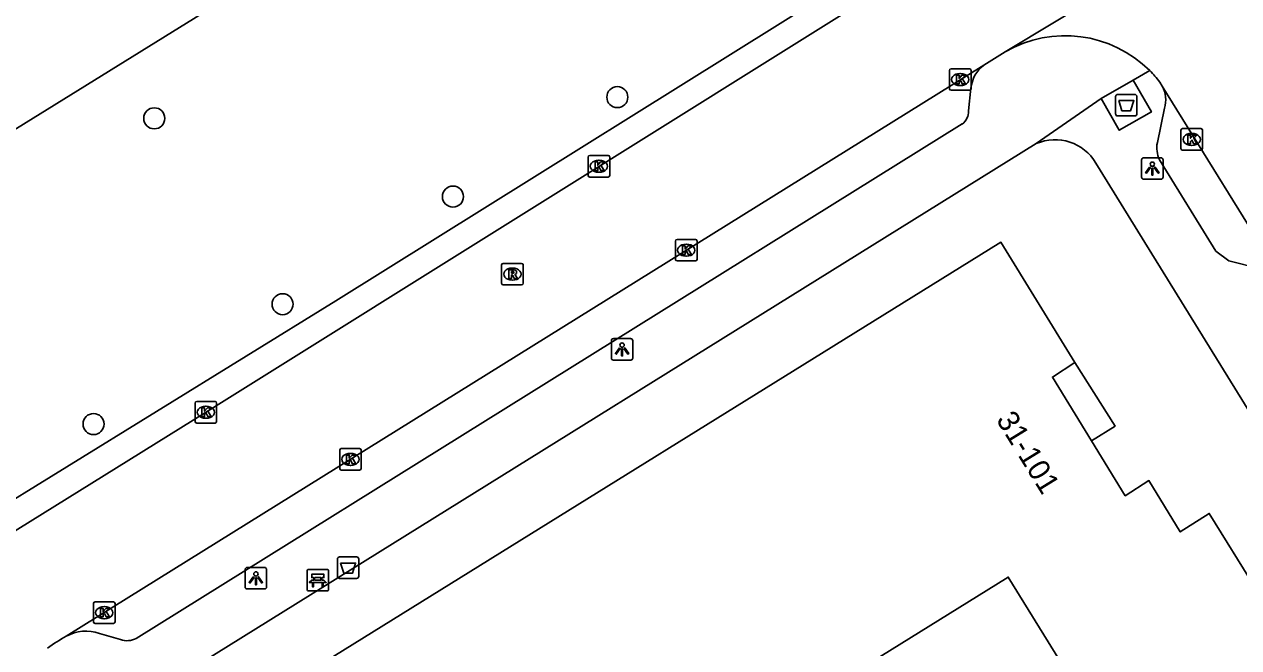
# Model space of a CAD drawing. Extents: x 160037 to 160839, y 385326 to 386441.
# Drawn here: x 160301.3 to 160357.7, y 386250.7 to 386279.7 of the extents above; entities that cross this region are included whole.
import ezdxf

# ---------------------------------------------------------------- set-up
doc = ezdxf.new("R2010")
doc.units = 0
for name, color, linetype in [('IMGEO_Afval_apart_plaats', 7, 'Continuous'), ('IMGEO_Afvalbak', 7, 'Continuous'), ('IMGEO_Bank', 7, 'Continuous'), ('IMGEO_Boom', 7, 'Continuous'), ('IMGEO_Kolk', 7, 'Continuous'), ('IMGEO_Lichtpunt', 7, 'Continuous'), ('IMGEO_Pand', 7, 'Continuous'), ('IMGEO_Pand_nummerreeks', 7, 'Continuous'), ('IMGEO_Pand_overbouw', 7, 'Continuous'), ('IMGEO_Rijbaan_lokaal_open', 7, 'Continuous'), ('IMGEO_Rijbaan_regionaal_gesloten', 7, 'Continuous'), ('IMGEO_Rioolput', 7, 'Continuous'), ('IMGEO_Voetpad_gesloten', 7, 'Continuous'), ('IMGEO_Voetpad_open', 7, 'Continuous')]:
    doc.layers.add(name, color=color, linetype=linetype)

msp = doc.modelspace()

# ---------------------------------------------------------------- linework, layer by layer
at = {"layer": 'IMGEO_Afval_apart_plaats'}
for p, q in [((160351.984, 386275.506), (160351.984, 386276.306)), ((160351.984, 386276.306), (160351.984, 386275.506)), ((160352.084, 386276.406), (160352.874, 386276.406)), ((160352.874, 386276.406), (160352.084, 386276.406)), ((160352.974, 386276.306), (160352.974, 386275.506)), ((160352.974, 386275.506), (160352.974, 386276.306)), ((160352.874, 386275.406), (160352.084, 386275.406)), ((160352.084, 386275.406), (160352.874, 386275.406))]:
    msp.add_line(p, q, dxfattribs=at)
msp.add_lwpolyline([(160352.127, 386276.12), (160352.831, 386276.12), (160352.682, 386275.65), (160352.276, 386275.65), (160352.127, 386276.12)], dxfattribs=at)
for centre, start, end in [((160352.084, 386276.306), 90, 180), ((160352.084, 386276.306), 90, 180), ((160352.874, 386276.306), 0, 90), ((160352.874, 386276.306), 360, 90), ((160352.084, 386275.506), 180, 270), ((160352.084, 386275.506), 180, 270), ((160352.874, 386275.506), 270, 0), ((160352.874, 386275.506), 270, 0)]:
    msp.add_arc(centre, 0.1, start, end, dxfattribs=at)
at = {"layer": 'IMGEO_Afvalbak'}
for p, q in [((160315.833, 386254.019), (160315.833, 386254.819)), ((160315.833, 386254.819), (160315.833, 386254.019)), ((160315.933, 386254.919), (160316.723, 386254.919)), ((160316.723, 386254.919), (160315.933, 386254.919)), ((160316.823, 386254.819), (160316.823, 386254.019)), ((160316.823, 386254.019), (160316.823, 386254.819)), ((160316.723, 386253.919), (160315.933, 386253.919)), ((160315.933, 386253.919), (160316.723, 386253.919))]:
    msp.add_line(p, q, dxfattribs=at)
msp.add_lwpolyline([(160315.976, 386254.633), (160316.68, 386254.633), (160316.531, 386254.163), (160316.125, 386254.163), (160315.976, 386254.633)], dxfattribs=at)
for centre, start, end in [((160315.933, 386254.819), 90, 180), ((160315.933, 386254.819), 90, 180), ((160316.723, 386254.819), 0, 90), ((160316.723, 386254.819), 360, 90), ((160315.933, 386254.019), 180, 270), ((160315.933, 386254.019), 180, 270), ((160316.723, 386254.019), 270, 0), ((160316.723, 386254.019), 270, 0)]:
    msp.add_arc(centre, 0.1, start, end, dxfattribs=at)
at = {"layer": 'IMGEO_Bank'}
for p, q in [((160314.422, 386253.414), (160314.422, 386254.255)), ((160314.422, 386254.255), (160314.422, 386253.414)), ((160314.497, 386254.339), (160315.338, 386254.339)), ((160315.338, 386254.339), (160314.497, 386254.339)), ((160314.731, 386253.845), (160314.731, 386253.951)), ((160314.775, 386253.951), (160314.775, 386253.845)), ((160315.063, 386253.957), (160314.781, 386253.957)), ((160315.069, 386253.845), (160315.069, 386253.951)), ((160315.113, 386253.951), (160315.113, 386253.845)), ((160315.422, 386254.264), (160315.422, 386253.423)), ((160315.422, 386253.423), (160315.422, 386254.264)), ((160315.347, 386253.339), (160314.506, 386253.339)), ((160314.506, 386253.339), (160315.347, 386253.339)), ((160315.119, 386253.737), (160314.726, 386253.737)), ((160314.781, 386253.839), (160315.063, 386253.839))]:
    msp.add_line(p, q, dxfattribs=at)
for points in [[(160314.725, 386253.957), (160314.639, 386253.957), (160314.639, 386254.118), (160315.202, 386254.118), (160315.202, 386253.957), (160315.119, 386253.957)], [(160314.669, 386253.737), (160314.527, 386253.737), (160314.639, 386253.839), (160314.725, 386253.839)], [(160314.719, 386253.73), (160314.719, 386253.523), (160314.676, 386253.523), (160314.676, 386253.73)], [(160315.119, 386253.839), (160315.202, 386253.839), (160315.314, 386253.737), (160315.175, 386253.737)], [(160315.169, 386253.73), (160315.169, 386253.523), (160315.125, 386253.523), (160315.125, 386253.73)]]:
    msp.add_lwpolyline(points, dxfattribs=at)
for centre, radius, start, end in [((160314.5, 386254.261), 0.0779, 92.4484, 184.2845), ((160314.5, 386254.261), 0.0779, 92.4484, 184.2845), ((160314.724, 386253.95), 0.00671, 2.8957, 87.1043), ((160314.781, 386253.95), 0.00671, 92.8957, 177.1043), ((160315.063, 386253.95), 0.00671, 2.8957, 87.1043), ((160315.12, 386253.95), 0.00671, 92.8957, 177.1043), ((160315.344, 386254.261), 0.0779, 2.4484, 94.2845), ((160315.344, 386254.261), 0.0779, 2.4484, 94.2845), ((160314.5, 386253.417), 0.0779, 182.4484, 274.2845), ((160314.5, 386253.417), 0.0779, 182.4484, 274.2845), ((160314.669, 386253.73), 0.00671, 2.8957, 87.1043), ((160314.726, 386253.73), 0.00671, 92.8957, 177.1043), ((160314.724, 386253.846), 0.00671, 272.8957, 357.1043), ((160314.781, 386253.846), 0.00671, 182.8957, 267.1043), ((160315.063, 386253.846), 0.00671, 272.8957, 357.1043), ((160315.12, 386253.846), 0.00671, 182.8957, 267.1043), ((160315.118, 386253.73), 0.00671, 2.8957, 87.1043), ((160315.175, 386253.73), 0.00671, 92.8957, 177.1043), ((160315.344, 386253.417), 0.0779, 272.4484, 4.2845), ((160315.344, 386253.417), 0.0779, 272.4484, 4.2845)]:
    msp.add_arc(centre, radius, start, end, dxfattribs=at)
at = {"layer": 'IMGEO_Boom'}
for centre in [(160328.835, 386276.281), (160307.325, 386275.296), (160321.2, 386271.661), (160313.285, 386266.661), (160304.504, 386261.093)]:
    msp.add_circle(centre, 0.489, dxfattribs=at)
at = {"layer": 'IMGEO_Kolk'}
for p, q in [((160344.34, 386277.598), (160345.192, 386277.598)), ((160344.265, 386276.672), (160344.265, 386277.524)), ((160344.753, 386277.378), (160344.778, 386277.378)), ((160345.266, 386277.524), (160345.266, 386276.672)), ((160345.192, 386276.598), (160344.34, 386276.598)), ((160344.776, 386276.818), (160344.751, 386276.818)), ((160355.093, 386274.818), (160355.945, 386274.818)), ((160355.018, 386273.892), (160355.018, 386274.744)), ((160355.506, 386274.598), (160355.531, 386274.598)), ((160356.019, 386274.744), (160356.019, 386273.892)), ((160355.945, 386273.818), (160355.093, 386273.818)), ((160355.529, 386274.038), (160355.504, 386274.038)), ((160327.48, 386272.644), (160327.48, 386273.496)), ((160327.555, 386273.57), (160328.407, 386273.57)), ((160327.968, 386273.35), (160327.993, 386273.35)), ((160328.481, 386273.496), (160328.481, 386272.644)), ((160328.407, 386272.57), (160327.555, 386272.57)), ((160327.991, 386272.79), (160327.966, 386272.79)), ((160331.538, 386268.745), (160331.538, 386269.597)), ((160331.613, 386269.671), (160332.465, 386269.671)), ((160332.026, 386269.451), (160332.051, 386269.451)), ((160332.539, 386269.597), (160332.539, 386268.745)), ((160332.465, 386268.671), (160331.613, 386268.671)), ((160332.049, 386268.891), (160332.024, 386268.891)), ((160309.221, 386261.214), (160309.221, 386262.066)), ((160309.296, 386262.14), (160310.148, 386262.14)), ((160309.709, 386261.92), (160309.734, 386261.92)), ((160310.222, 386262.066), (160310.222, 386261.214)), ((160309.732, 386261.36), (160309.707, 386261.36)), ((160310.148, 386261.14), (160309.296, 386261.14)), ((160315.939, 386259.026), (160315.939, 386259.878)), ((160316.014, 386259.952), (160316.866, 386259.952)), ((160316.427, 386259.732), (160316.452, 386259.732)), ((160316.94, 386259.878), (160316.94, 386259.026)), ((160316.45, 386259.172), (160316.425, 386259.172)), ((160316.866, 386258.952), (160316.014, 386258.952)), ((160304.502, 386251.904), (160304.502, 386252.756)), ((160304.577, 386252.83), (160305.429, 386252.83)), ((160305.503, 386252.756), (160305.503, 386251.904)), ((160304.99, 386252.61), (160305.015, 386252.61)), ((160305.429, 386251.83), (160304.577, 386251.83)), ((160305.013, 386252.05), (160304.988, 386252.05))]:
    msp.add_line(p, q, dxfattribs=at)
for points in [[(160344.34, 386277.598), (160345.192, 386277.598)], [(160344.265, 386276.672), (160344.265, 386277.524)], [(160344.586, 386277.298), (160344.709, 386277.298), (160344.709, 386277.147), (160344.839, 386277.298), (160345.003, 386277.298), (160344.857, 386277.147), (160345.01, 386276.898), (160344.858, 386276.898), (160344.773, 386277.062), (160344.709, 386276.995), (160344.709, 386276.898), (160344.586, 386276.898), (160344.586, 386277.298)], [(160345.266, 386277.524), (160345.266, 386276.672)], [(160345.192, 386276.598), (160344.34, 386276.598)], [(160355.093, 386274.818), (160355.945, 386274.818)], [(160355.018, 386273.892), (160355.018, 386274.744)], [(160355.339, 386274.518), (160355.462, 386274.518), (160355.462, 386274.367), (160355.592, 386274.518), (160355.756, 386274.518), (160355.61, 386274.367), (160355.763, 386274.118), (160355.611, 386274.118), (160355.526, 386274.282), (160355.462, 386274.215), (160355.462, 386274.118), (160355.339, 386274.118), (160355.339, 386274.518)], [(160356.019, 386274.744), (160356.019, 386273.892)], [(160355.945, 386273.818), (160355.093, 386273.818)], [(160327.48, 386272.644), (160327.48, 386273.496)], [(160327.555, 386273.57), (160328.407, 386273.57)], [(160327.801, 386273.27), (160327.924, 386273.27), (160327.924, 386273.119), (160328.054, 386273.27), (160328.218, 386273.27), (160328.072, 386273.119), (160328.225, 386272.87), (160328.073, 386272.87), (160327.988, 386273.034), (160327.924, 386272.967), (160327.924, 386272.87), (160327.801, 386272.87), (160327.801, 386273.27)], [(160328.481, 386273.496), (160328.481, 386272.644)], [(160328.407, 386272.57), (160327.555, 386272.57)], [(160331.538, 386268.745), (160331.538, 386269.597)], [(160331.613, 386269.671), (160332.465, 386269.671)], [(160331.859, 386269.371), (160331.982, 386269.371), (160331.982, 386269.22), (160332.112, 386269.371), (160332.276, 386269.371), (160332.13, 386269.22), (160332.283, 386268.971), (160332.131, 386268.971), (160332.046, 386269.135), (160331.982, 386269.068), (160331.982, 386268.971), (160331.859, 386268.971), (160331.859, 386269.371)], [(160332.539, 386269.597), (160332.539, 386268.745)], [(160332.465, 386268.671), (160331.613, 386268.671)], [(160309.221, 386261.214), (160309.221, 386262.066)], [(160309.296, 386262.14), (160310.148, 386262.14)], [(160309.542, 386261.84), (160309.665, 386261.84), (160309.665, 386261.689), (160309.795, 386261.84), (160309.959, 386261.84), (160309.813, 386261.689), (160309.966, 386261.44), (160309.814, 386261.44), (160309.729, 386261.604), (160309.665, 386261.537), (160309.665, 386261.44), (160309.542, 386261.44), (160309.542, 386261.84)], [(160310.222, 386262.066), (160310.222, 386261.214)], [(160310.148, 386261.14), (160309.296, 386261.14)], [(160315.939, 386259.026), (160315.939, 386259.878)], [(160316.014, 386259.952), (160316.866, 386259.952)], [(160316.26, 386259.652), (160316.383, 386259.652), (160316.383, 386259.501), (160316.513, 386259.652), (160316.677, 386259.652), (160316.531, 386259.501), (160316.684, 386259.252), (160316.532, 386259.252), (160316.447, 386259.416), (160316.383, 386259.349), (160316.383, 386259.252), (160316.26, 386259.252), (160316.26, 386259.652)], [(160316.94, 386259.878), (160316.94, 386259.026)], [(160316.866, 386258.952), (160316.014, 386258.952)], [(160304.502, 386251.904), (160304.502, 386252.756)], [(160304.577, 386252.83), (160305.429, 386252.83)], [(160305.503, 386252.756), (160305.503, 386251.904)], [(160304.823, 386252.53), (160304.946, 386252.53), (160304.946, 386252.379), (160305.076, 386252.53), (160305.24, 386252.53), (160305.094, 386252.379), (160305.247, 386252.13), (160305.095, 386252.13), (160305.01, 386252.294), (160304.946, 386252.227), (160304.946, 386252.13), (160304.823, 386252.13), (160304.823, 386252.53)], [(160305.429, 386251.83), (160304.577, 386251.83)]]:
    msp.add_lwpolyline(points, dxfattribs=at)
for centre, start, end in [((160344.342, 386277.522), 91.552, 178.448), ((160344.342, 386277.522), 91.552, 178.448), ((160345.19, 386277.522), 1.552, 88.448), ((160345.19, 386277.522), 1.552, 88.448), ((160344.342, 386276.674), 181.552, 268.448), ((160344.342, 386276.674), 181.552, 268.448), ((160345.19, 386276.674), 271.552, 358.448), ((160345.19, 386276.674), 271.552, 358.448), ((160355.095, 386274.742), 91.552, 178.448), ((160355.095, 386274.742), 91.552, 178.448), ((160355.943, 386274.742), 1.552, 88.448), ((160355.943, 386274.742), 1.552, 88.448), ((160355.095, 386273.894), 181.552, 268.448), ((160355.095, 386273.894), 181.552, 268.448), ((160355.943, 386273.894), 271.552, 358.448), ((160355.943, 386273.894), 271.552, 358.448), ((160327.557, 386273.494), 91.552, 178.448), ((160327.557, 386273.494), 91.552, 178.448), ((160328.405, 386273.494), 1.552, 88.448), ((160328.405, 386273.494), 1.552, 88.448), ((160327.557, 386272.646), 181.552, 268.448), ((160327.557, 386272.646), 181.552, 268.448), ((160328.405, 386272.646), 271.552, 358.448), ((160328.405, 386272.646), 271.552, 358.448), ((160331.615, 386269.595), 91.552, 178.448), ((160331.615, 386269.595), 91.552, 178.448), ((160332.463, 386269.595), 1.552, 88.448), ((160332.463, 386269.595), 1.552, 88.448), ((160331.615, 386268.747), 181.552, 268.448), ((160331.615, 386268.747), 181.552, 268.448), ((160332.463, 386268.747), 271.552, 358.448), ((160332.463, 386268.747), 271.552, 358.448), ((160309.298, 386262.064), 91.552, 178.448), ((160309.298, 386262.064), 91.552, 178.448), ((160310.146, 386262.064), 1.552, 88.448), ((160310.146, 386262.064), 1.552, 88.448), ((160309.298, 386261.216), 181.552, 268.448), ((160309.298, 386261.216), 181.552, 268.448), ((160310.146, 386261.216), 271.552, 358.448), ((160310.146, 386261.216), 271.552, 358.448), ((160316.016, 386259.876), 91.552, 178.448), ((160316.016, 386259.876), 91.552, 178.448), ((160316.864, 386259.876), 1.552, 88.448), ((160316.864, 386259.876), 1.552, 88.448), ((160316.016, 386259.028), 181.552, 268.448), ((160316.016, 386259.028), 181.552, 268.448), ((160316.864, 386259.028), 271.552, 358.448), ((160316.864, 386259.028), 271.552, 358.448), ((160304.579, 386252.754), 91.552, 178.448), ((160304.579, 386252.754), 91.552, 178.448), ((160305.427, 386252.754), 1.552, 88.448), ((160305.427, 386252.754), 1.552, 88.448), ((160304.579, 386251.906), 181.552, 268.448), ((160304.579, 386251.906), 181.552, 268.448), ((160305.427, 386251.906), 271.552, 358.448), ((160305.427, 386251.906), 271.552, 358.448)]:
    msp.add_arc(centre, 0.0765, start, end, dxfattribs=at)
for centre, major_axis, ratio, start_param, end_param in [((160344.752, 386277.098), (-0.387, 0.002), 0.722429, 4.712389, 7.853982), ((160344.777, 386277.098), (-0.39, 0.002), 0.717154, 1.570796, 4.712389), ((160355.505, 386274.318), (-0.387, 0.002), 0.722429, 4.712389, 7.853982), ((160355.53, 386274.318), (-0.39, 0.002), 0.717154, 1.570796, 4.712389), ((160327.967, 386273.07), (-0.387, 0.002), 0.722429, 4.712389, 7.853982), ((160327.992, 386273.07), (-0.39, 0.002), 0.717154, 1.570796, 4.712389), ((160332.025, 386269.171), (-0.387, 0.002), 0.722429, 4.712389, 7.853982), ((160332.05, 386269.171), (-0.39, 0.002), 0.717154, 1.570796, 4.712389), ((160309.708, 386261.64), (-0.387, 0.002), 0.722429, 4.712389, 7.853982), ((160309.733, 386261.64), (-0.39, 0.002), 0.717154, 1.570796, 4.712389), ((160316.426, 386259.452), (-0.387, 0.002), 0.722429, 4.712389, 7.853982), ((160316.451, 386259.452), (-0.39, 0.002), 0.717154, 1.570796, 4.712389), ((160304.989, 386252.33), (-0.387, 0.002), 0.722429, 4.712389, 7.853982), ((160305.014, 386252.33), (-0.39, 0.002), 0.717154, 1.570796, 4.712389)]:
    msp.add_ellipse(centre, major_axis=major_axis, ratio=ratio, start_param=start_param, end_param=end_param, dxfattribs=at)
at = {"layer": 'IMGEO_Lichtpunt'}
for p, q in [((160353.19, 386273.369), (160353.19, 386272.562)), ((160353.19, 386273.369), (160353.19, 386272.562)), ((160354.092, 386273.464), (160353.284, 386273.464)), ((160354.092, 386273.464), (160353.284, 386273.464)), ((160354.186, 386272.562), (160354.186, 386273.369)), ((160354.186, 386272.562), (160354.186, 386273.369)), ((160353.284, 386272.468), (160354.092, 386272.468)), ((160353.284, 386272.468), (160354.092, 386272.468)), ((160328.558, 386264.965), (160328.558, 386264.158)), ((160328.558, 386264.965), (160328.558, 386264.158)), ((160329.46, 386265.06), (160328.652, 386265.06)), ((160329.46, 386265.06), (160328.652, 386265.06)), ((160329.554, 386264.158), (160329.554, 386264.965)), ((160329.554, 386264.158), (160329.554, 386264.965)), ((160328.652, 386264.064), (160329.46, 386264.064)), ((160328.652, 386264.064), (160329.46, 386264.064)), ((160311.546, 386254.334), (160311.546, 386253.527)), ((160311.546, 386254.334), (160311.546, 386253.527)), ((160312.448, 386254.429), (160311.64, 386254.429)), ((160312.448, 386254.429), (160311.64, 386254.429)), ((160312.542, 386253.527), (160312.542, 386254.334)), ((160312.542, 386253.527), (160312.542, 386254.334)), ((160311.64, 386253.433), (160312.448, 386253.433)), ((160311.64, 386253.433), (160312.448, 386253.433))]:
    msp.add_line(p, q, dxfattribs=at)
for points in [[(160353.564, 386273.033), (160353.603, 386273.005), (160353.415, 386272.743), (160353.377, 386272.77), (160353.564, 386273.033)], [(160353.666, 386272.985), (160353.713, 386272.985), (160353.713, 386272.663), (160353.666, 386272.663), (160353.666, 386272.985)], [(160353.776, 386273.005), (160353.814, 386273.032), (160354.001, 386272.77), (160353.962, 386272.742), (160353.776, 386273.005)], [(160328.932, 386264.629), (160328.971, 386264.601), (160328.783, 386264.339), (160328.745, 386264.366), (160328.932, 386264.629)], [(160329.144, 386264.601), (160329.182, 386264.628), (160329.369, 386264.366), (160329.33, 386264.338), (160329.144, 386264.601)], [(160329.034, 386264.581), (160329.081, 386264.581), (160329.081, 386264.259), (160329.034, 386264.259), (160329.034, 386264.581)], [(160311.92, 386253.998), (160311.959, 386253.97), (160311.771, 386253.708), (160311.733, 386253.735), (160311.92, 386253.998)], [(160312.022, 386253.95), (160312.069, 386253.95), (160312.069, 386253.628), (160312.022, 386253.628), (160312.022, 386253.95)], [(160312.132, 386253.97), (160312.17, 386253.997), (160312.357, 386253.735), (160312.318, 386253.707), (160312.132, 386253.97)]]:
    msp.add_lwpolyline(points, dxfattribs=at)
for centre in [(160353.689, 386273.167), (160329.057, 386264.763), (160312.045, 386254.132)]:
    msp.add_circle(centre, 0.0994, dxfattribs=at)
for centre, start, end in [((160353.284, 386273.369), 90, 180), ((160353.284, 386273.369), 90, 180), ((160354.092, 386273.369), 0, 90), ((160354.092, 386273.369), 0, 90), ((160353.284, 386272.562), 180, 270), ((160353.284, 386272.562), 180, 270), ((160354.092, 386272.562), 270, 0), ((160354.092, 386272.562), 270, 360), ((160328.652, 386264.965), 90, 180), ((160328.652, 386264.965), 90, 180), ((160329.46, 386264.965), 0, 90), ((160329.46, 386264.965), 0, 90), ((160328.652, 386264.158), 180, 270), ((160328.652, 386264.158), 180, 270), ((160329.46, 386264.158), 270, 0), ((160329.46, 386264.158), 270, 360), ((160311.64, 386254.334), 90, 180), ((160311.64, 386254.334), 90, 180), ((160312.448, 386254.334), 0, 90), ((160312.448, 386254.334), 0, 90), ((160311.64, 386253.527), 180, 270), ((160311.64, 386253.527), 180, 270), ((160312.448, 386253.527), 270, 0), ((160312.448, 386253.527), 270, 360)]:
    msp.add_arc(centre, 0.0946, start, end, dxfattribs=at)
at = {"layer": 'IMGEO_Pand'}
msp.add_lwpolyline([(160346.068, 386248.087), (160349.161, 386250), (160349.371, 386250.13), (160346.994, 386253.981), (160340.58, 386250), (160314.356, 386233.725), (160307.279, 386245.109), (160315.164, 386250), (160346.657, 386269.536), (160350.096, 386263.95), (160349.044, 386263.274), (160350.863, 386260.319), (160350.868, 386260.31), (160352.434, 386257.766), (160353.531, 386258.466), (160354.989, 386256.082), (160356.33, 386256.943), (160360.635, 386250)], dxfattribs=at)
at = {"layer": 'IMGEO_Pand_overbouw'}
msp.add_lwpolyline([(160350.863, 386260.319), (160351.961, 386260.995), (160350.096, 386263.95), (160349.044, 386263.274)], close=True, dxfattribs=at)
at = {"layer": 'IMGEO_Rijbaan_lokaal_open'}
for points in [[(160281.681, 386244.232), (160290.979, 386250), (160309.698, 386261.623), (160341.258, 386281.38)], [(160351.355, 386281.117), (160346.86, 386278.383)], [(160346.86, 386278.383), (160345.854, 386277.767)], [(160303.238, 386251.232), (160345.854, 386277.767)], [(160354.153, 386276.793), (160354.036, 386276.982)], [(160354.153, 386276.793), (160359.823, 386267.623)]]:
    msp.add_lwpolyline(points, dxfattribs=at)
for centre, radius, start, end in [((160349.648, 386273.587), 5.548, 45.031, 120.1748), ((160349.795, 386273.716), 5.352, 37.6006, 45.168), ((160305.908, 386246.037), 5.841, 117.2033, 127.2583)]:
    msp.add_arc(centre, radius, start, end, dxfattribs=at)
at = {"layer": 'IMGEO_Rijbaan_regionaal_gesloten'}
msp.add_lwpolyline([(160291.289, 386268.857), (160292.973, 386269.9), (160296.964, 386272.372), (160320.014, 386286.663), (160329.851, 386292.79)], dxfattribs=at)
at = {"layer": 'IMGEO_Rioolput'}
for p, q in [((160323.536, 386268.558), (160324.388, 386268.558)), ((160323.461, 386267.632), (160323.461, 386268.484)), ((160323.949, 386268.338), (160323.974, 386268.338)), ((160324.462, 386268.484), (160324.462, 386267.632)), ((160324.388, 386267.558), (160323.536, 386267.558)), ((160323.972, 386267.778), (160323.947, 386267.778))]:
    msp.add_line(p, q, dxfattribs=at)
for points in [[(160323.536, 386268.558), (160324.388, 386268.558)], [(160323.461, 386267.632), (160323.461, 386268.484)], [(160324.05, 386268.256), (160323.798, 386268.258), (160323.798, 386267.858)], [(160323.798, 386267.858), (160323.922, 386267.858), (160323.922, 386268.02), (160323.933, 386268.02)], [(160323.976, 386268.177), (160323.922, 386268.177), (160323.922, 386268.096)], [(160323.922, 386268.096), (160323.974, 386268.096)], [(160323.98, 386267.991), (160324.051, 386267.858), (160324.191, 386267.858), (160324.126, 386267.984)], [(160324.462, 386268.484), (160324.462, 386267.632)], [(160324.388, 386267.558), (160323.536, 386267.558)]]:
    msp.add_lwpolyline(points, dxfattribs=at)
for centre, radius, start, end in [((160323.538, 386268.482), 0.0765, 91.552, 178.448), ((160323.538, 386268.482), 0.0765, 91.552, 178.448), ((160324.386, 386268.482), 0.0765, 1.552, 88.448), ((160324.386, 386268.482), 0.0765, 1.552, 88.448), ((160323.932, 386267.967), 0.0533, 26.0293, 88.6989), ((160323.958, 386268.285), 0.19, 274.7715, 282.9687), ((160323.982, 386268.081), 0.0964, 77.0061, 93.1865), ((160323.996, 386268.138), 0.0378, 276.6634, 79.6772), ((160324.049, 386268.146), 0.109, 350.3612, 89.416), ((160324.047, 386268.146), 0.112, 277.5842, 350.9817), ((160324.031, 386267.931), 0.108, 29.5134, 73.7905), ((160323.538, 386267.634), 0.0765, 181.552, 268.448), ((160323.538, 386267.634), 0.0765, 181.552, 268.448), ((160324.386, 386267.634), 0.0765, 271.552, 358.448), ((160324.386, 386267.634), 0.0765, 271.552, 358.448)]:
    msp.add_arc(centre, radius, start, end, dxfattribs=at)
for centre, major_axis, ratio, start_param, end_param in [((160323.948, 386268.058), (-0.387, 0.002), 0.722429, 4.712389, 7.853982), ((160323.973, 386268.058), (-0.39, 0.002), 0.717154, 1.570796, 4.712389)]:
    msp.add_ellipse(centre, major_axis=major_axis, ratio=ratio, start_param=start_param, end_param=end_param, dxfattribs=at)
at = {"layer": 'IMGEO_Voetpad_gesloten'}
for points in [[(160352.803, 386277.073), (160353.65, 386275.598), (160352.155, 386274.74), (160351.308, 386276.215)], [(160351.308, 386276.215), (160352.803, 386277.073)]]:
    msp.add_lwpolyline(points, dxfattribs=at)
at = {"layer": 'IMGEO_Voetpad_open'}
for points in [[(160341.022, 386282.591), (160315.759, 386266.812), (160299.088, 386256.53), (160291.945, 386267.798), (160291.289, 386268.857)], [(160353.569, 386277.512), (160352.803, 386277.073)], [(160345.265, 386276.703), (160345.156, 386275.637)], [(160351.308, 386276.215), (160348.296, 386274.12)], [(160353.923, 386274.173), (160354.256, 386275.766)], [(160344.862, 386275.033), (160306.489, 386251.135)], [(160304.574, 386246.934), (160309.505, 386250), (160348.296, 386274.12)], [(160351.069, 386273.213), (160365.405, 386250), (160372.421, 386238.639)], [(160358.714, 386268.311), (160357.243, 386268.677), (160356.64, 386269.126), (160354.024, 386273.373)], [(160305.754, 386251.082), (160304.776, 386251.368)]]:
    msp.add_lwpolyline(points, dxfattribs=at)
for centre, radius, start, end in [((160346.786, 386276.556), 1.528, 127.5794, 174.4853), ((160352.901, 386276.149), 1.408, 344.2312, 27.2231), ((160344.38, 386275.641), 0.776, 308.3887, 359.7018), ((160349.174, 386272.112), 2.192, 30.1645, 113.6115), ((160355.124, 386273.918), 1.228, 168.0221, 206.3689), ((160304.152, 386249.656), 1.822, 69.9814, 120.1252), ((160306.061, 386251.941), 0.913, 250.3097, 297.9391)]:
    msp.add_arc(centre, radius, start, end, dxfattribs=at)

# ---------------------------------------------------------------- texts
at = {"layer": 'IMGEO_Pand_nummerreeks'}
msp.add_text('31-101', height=1, rotation=301.6099, dxfattribs=at).set_placement((160346.409, 386261.298))

doc.saveas('drawing.dxf')
